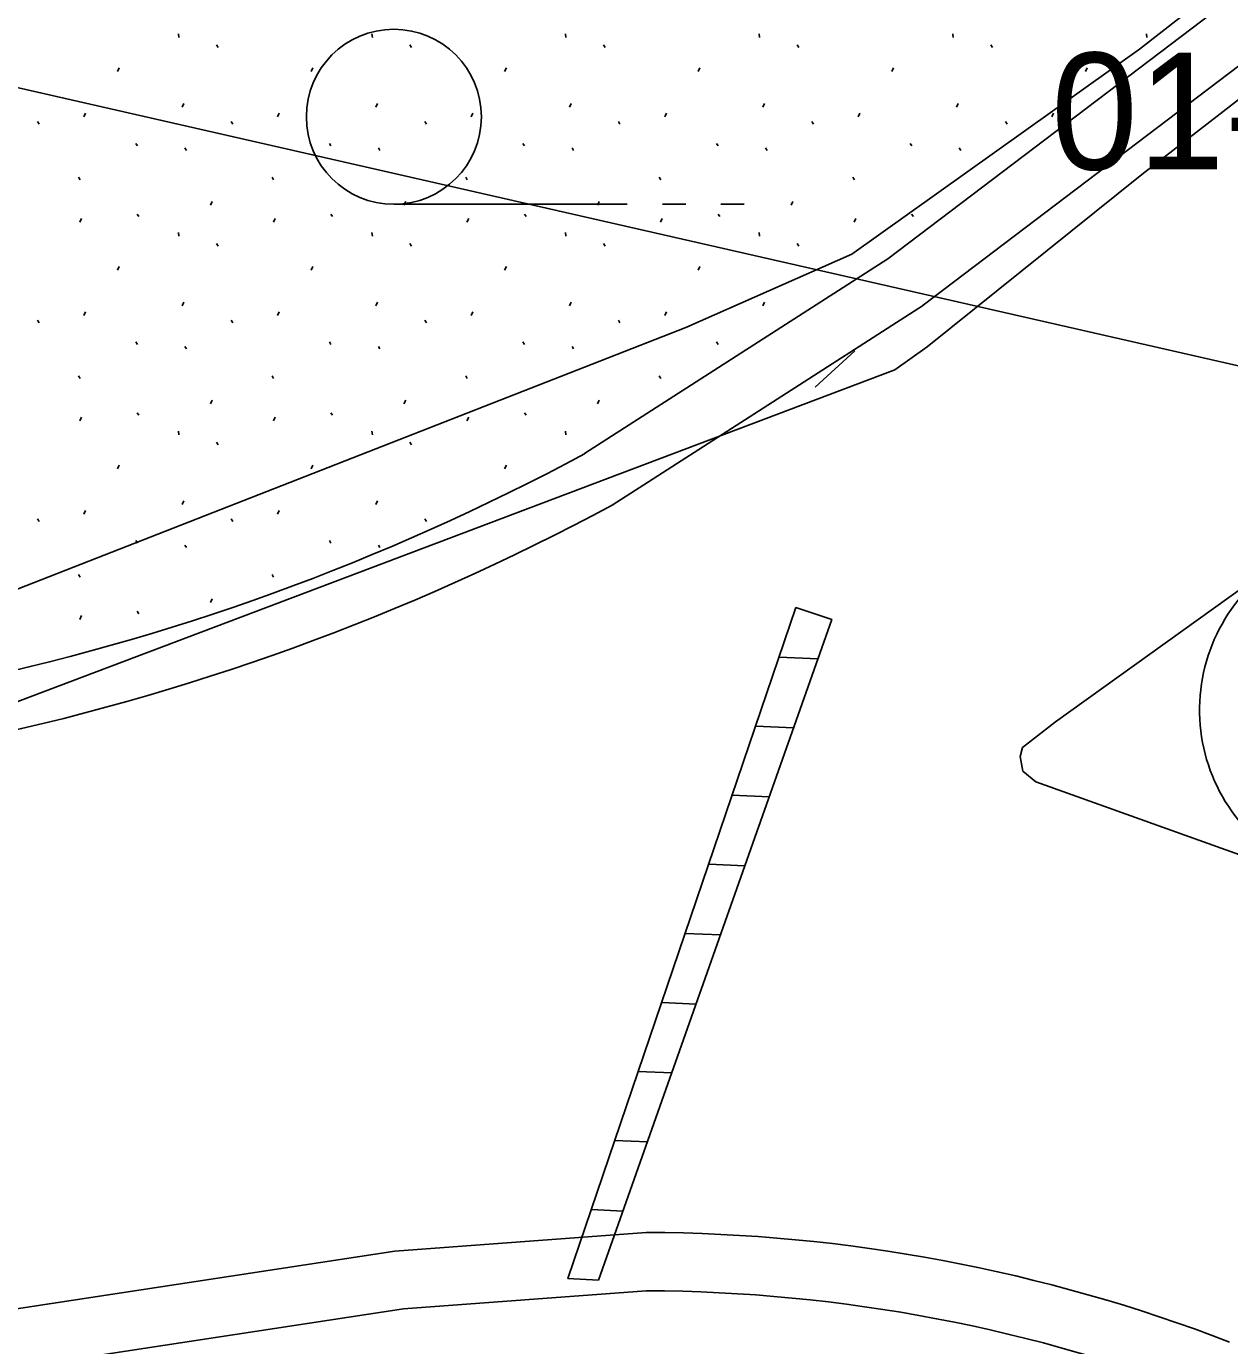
# Model space of a CAD drawing. Extents: x 419101 to 420177, y 4451541 to 4452254.
# Drawn here: x 420007.59 to 420017.9, y 4452026.51 to 4452037.82 of the extents above; entities that cross this region are included whole.
import ezdxf

# ---------------------------------------------------------------- set-up
doc = ezdxf.new("R2010")
doc.units = 0
for name, color, linetype in [('2_KADASTRO', 7, 'Continuous'), ('3_HALİHAZIR', 7, 'Continuous'), ('Level 20', 7, 'Continuous'), ('Level 61', 7, 'Continuous'), ('Level 62', 7, 'Continuous')]:
    doc.layers.add(name, color=color, linetype=linetype)

msp = doc.modelspace()

# ---------------------------------------------------------------- linework, layer by layer
at = {"layer": '2_KADASTRO'}
msp.add_lwpolyline([(419988.649, 4452041.595), (419991.285, 4452051.401), (420033.675, 4452045.389), (420039.569, 4452044.108), (420037.446, 4452030.469)], close=True, dxfattribs=at)
at = {"layer": '3_HALİHAZIR'}
for p, q in [((420010.74, 4452036.292), (420012.74, 4452036.292)), ((420013.04, 4452036.292), (420013.24, 4452036.292)), ((420013.54, 4452036.292), (420013.74, 4452036.292)), ((420014.041, 4452032.411), (420014.373, 4452032.396)), ((420013.84, 4452031.819), (420014.164, 4452031.805)), ((420013.639, 4452031.228), (420013.955, 4452031.213)), ((420013.438, 4452030.636), (420013.747, 4452030.622)), ((420013.236, 4452030.044), (420013.538, 4452030.031)), ((420013.035, 4452029.453), (420013.329, 4452029.439)), ((420012.834, 4452028.861), (420013.12, 4452028.848)), ((420012.633, 4452028.269), (420012.912, 4452028.257)), ((420012.432, 4452027.677), (420012.703, 4452027.665)), ((420012.231, 4452027.086), (420012.494, 4452027.074))]:
    msp.add_line(p, q, dxfattribs=at)
for points in [[(420006.159, 4452045.753), (420024.428, 4452043.64), (420024.609, 4452043.578), (420024.617, 4452043.492), (420024.616, 4452043.463), (420017.128, 4452037.62), (420014.664, 4452035.864), (420013.241, 4452035.235), (420004.863, 4452031.956), (420002.539, 4452031.425), (419984.161, 4452029.999), (419962.867, 4452027.73), (419947.425, 4452025.344), (419947.079, 4452025.362), (419946.879, 4452025.414), (419946.692, 4452025.649), (419946.562, 4452025.873), (419944.583, 4452036.694), (419941.915, 4452055.706), (419940.003, 4452054.098)], [(419986.044, 4452048.536), (419993.424, 4452047.727), (420004.377, 4452046.552), (420014.502, 4452045.305), (420020.341, 4452044.709), (420025.941, 4452044.186), (420026.553, 4452044.076), (420026.58, 4452044.013), (420026.579, 4452043.97), (420026.539, 4452043.865), (420026.48, 4452043.78), (420017.147, 4452036.548), (420015.308, 4452035.069), (420015.031, 4452034.874), (420005.498, 4452031.27), (420003.923, 4452030.769), (420002.724, 4452030.557), (419993.298, 4452030.084), (419982.058, 4452029.178), (419970.147, 4452028.043), (419955.13, 4452025.693)], [(420019.529, 4452034.095), (420016.409, 4452031.856), (420016.126, 4452031.637), (420016.106, 4452031.561), (420016.127, 4452031.435), (420016.24, 4452031.342), (420025.504, 4452028.028), (420029.464, 4452026.459)]]:
    msp.add_lwpolyline(points, dxfattribs=at)
msp.add_lwpolyline([(420012.494, 4452027.074), (420012.231, 4452027.086), (420014.185, 4452032.836), (420014.491, 4452032.733)], close=True, dxfattribs=at)
msp.add_circle((420010.74, 4452037.042), 0.75, dxfattribs=at)
at = {"layer": 'Level 20'}
msp.add_line((420014.35, 4452034.726), (420014.689, 4452035.037), dxfattribs=at)
at = {"layer": 'Level 61'}
for p, q in [((420015.274, 4452035.427), (420025.663, 4452043.305)), ((420014.971, 4452035.825), (420024.593, 4452043.122)), ((420014.971, 4452035.825), (420012.374, 4452034.155)), ((420012.611, 4452033.714), (420015.276, 4452035.428)), ((420010.747, 4452027.322), (420012.902, 4452027.482)), ((419953.114, 4452018.533), (420010.747, 4452027.322)), ((420010.822, 4452026.828), (420012.901, 4452026.982)), ((419950.906, 4452017.691), (420010.822, 4452026.828))]:
    msp.add_line(p, q, dxfattribs=at)
for centre, radius, start, end in [((420002.886, 4452051.761), 20, 264.8585, 298.3205), ((420002.886, 4452051.761), 20.5, 264.8529, 298.3205), ((420019.142, 4452031.959), 1.5, 118.3205, 240.0331), ((420012.857, 4452013.482), 14, 68.8889, 89.8157), ((420012.857, 4452013.482), 13.5, 68.5566, 89.8157)]:
    msp.add_arc(centre, radius, start, end, dxfattribs=at)
at = {"layer": 'Level 62'}
for p, q in [((420008.894, 4452037.752), (420008.897, 4452037.72)), ((420010.552, 4452037.752), (420010.556, 4452037.72)), ((420012.211, 4452037.752), (420012.214, 4452037.72)), ((420013.869, 4452037.752), (420013.873, 4452037.72)), ((420015.528, 4452037.752), (420015.532, 4452037.72)), ((420017.187, 4452037.752), (420017.19, 4452037.72)), ((420009.22, 4452037.658), (420009.234, 4452037.636)), ((420010.878, 4452037.658), (420010.892, 4452037.636)), ((420012.537, 4452037.658), (420012.551, 4452037.636)), ((420014.195, 4452037.658), (420014.209, 4452037.636)), ((420015.854, 4452037.658), (420015.868, 4452037.636)), ((420008.372, 4452037.429), (420008.387, 4452037.461)), ((420010.031, 4452037.429), (420010.045, 4452037.461)), ((420011.689, 4452037.429), (420011.704, 4452037.461)), ((420013.348, 4452037.429), (420013.362, 4452037.461)), ((420015.007, 4452037.429), (420015.021, 4452037.461)), ((420016.665, 4452037.429), (420016.68, 4452037.461)), ((420008.927, 4452037.123), (420008.941, 4452037.155)), ((420010.585, 4452037.123), (420010.599, 4452037.155)), ((420012.244, 4452037.123), (420012.258, 4452037.155)), ((420013.902, 4452037.123), (420013.916, 4452037.155)), ((420015.561, 4452037.123), (420015.575, 4452037.155)), ((420007.687, 4452037), (420007.701, 4452036.978)), ((420008.085, 4452037.041), (420008.099, 4452037.073)), ((420009.346, 4452037), (420009.36, 4452036.978)), ((420009.743, 4452037.041), (420009.757, 4452037.073)), ((420011.004, 4452037), (420011.018, 4452036.978)), ((420011.402, 4452037.041), (420011.416, 4452037.073)), ((420012.663, 4452037), (420012.677, 4452036.978)), ((420013.06, 4452037.041), (420013.075, 4452037.073)), ((420014.321, 4452037), (420014.336, 4452036.978)), ((420014.719, 4452037.041), (420014.733, 4452037.073)), ((420015.98, 4452037), (420015.994, 4452036.978)), ((420016.378, 4452037.041), (420016.392, 4452037.073)), ((420008.529, 4452036.814), (420008.543, 4452036.792)), ((420008.948, 4452036.775), (420008.963, 4452036.754)), ((420010.187, 4452036.814), (420010.201, 4452036.792)), ((420010.607, 4452036.775), (420010.621, 4452036.754)), ((420011.846, 4452036.814), (420011.86, 4452036.792)), ((420012.266, 4452036.775), (420012.28, 4452036.754)), ((420013.504, 4452036.814), (420013.519, 4452036.792)), ((420013.924, 4452036.775), (420013.938, 4452036.754)), ((420015.163, 4452036.814), (420015.177, 4452036.792)), ((420015.583, 4452036.775), (420015.597, 4452036.754)), ((420008.037, 4452036.523), (420008.052, 4452036.502)), ((420009.696, 4452036.523), (420009.71, 4452036.502)), ((420011.355, 4452036.523), (420011.369, 4452036.502)), ((420013.013, 4452036.523), (420013.027, 4452036.502)), ((420014.672, 4452036.523), (420014.686, 4452036.502)), ((420008.542, 4452036.208), (420008.556, 4452036.186)), ((420009.168, 4452036.285), (420009.182, 4452036.316)), ((420010.201, 4452036.208), (420010.215, 4452036.186)), ((420010.826, 4452036.285), (420010.841, 4452036.316)), ((420011.859, 4452036.208), (420011.873, 4452036.186)), ((420012.485, 4452036.285), (420012.499, 4452036.316)), ((420013.518, 4452036.208), (420013.532, 4452036.186)), ((420014.144, 4452036.285), (420014.158, 4452036.316)), ((420015.176, 4452036.208), (420015.191, 4452036.186)), ((420008.049, 4452036.139), (420008.063, 4452036.171)), ((420009.708, 4452036.139), (420009.722, 4452036.171)), ((420011.366, 4452036.139), (420011.381, 4452036.171)), ((420013.025, 4452036.139), (420013.039, 4452036.171)), ((420014.683, 4452036.139), (420014.698, 4452036.171)), ((420008.894, 4452036.05), (420008.897, 4452036.018)), ((420010.552, 4452036.05), (420010.556, 4452036.018)), ((420012.211, 4452036.05), (420012.214, 4452036.018)), ((420013.869, 4452036.05), (420013.873, 4452036.018)), ((420009.22, 4452035.956), (420009.234, 4452035.934)), ((420010.878, 4452035.956), (420010.892, 4452035.934)), ((420012.537, 4452035.956), (420012.551, 4452035.934)), ((420014.195, 4452035.956), (420014.209, 4452035.934)), ((420008.372, 4452035.727), (420008.387, 4452035.759)), ((420010.031, 4452035.727), (420010.045, 4452035.759)), ((420011.689, 4452035.727), (420011.704, 4452035.759)), ((420013.348, 4452035.727), (420013.362, 4452035.759)), ((420008.927, 4452035.421), (420008.941, 4452035.453)), ((420010.585, 4452035.421), (420010.599, 4452035.453)), ((420012.244, 4452035.421), (420012.258, 4452035.453)), ((420013.902, 4452035.421), (420013.916, 4452035.453)), ((420008.085, 4452035.339), (420008.099, 4452035.371)), ((420009.743, 4452035.339), (420009.757, 4452035.371)), ((420011.402, 4452035.339), (420011.416, 4452035.371)), ((420013.06, 4452035.339), (420013.075, 4452035.371)), ((420007.687, 4452035.298), (420007.701, 4452035.276)), ((420009.346, 4452035.298), (420009.36, 4452035.276)), ((420011.004, 4452035.298), (420011.018, 4452035.276)), ((420012.663, 4452035.298), (420012.677, 4452035.276)), ((420008.529, 4452035.112), (420008.543, 4452035.09)), ((420010.187, 4452035.112), (420010.201, 4452035.09)), ((420011.846, 4452035.112), (420011.86, 4452035.09)), ((420013.504, 4452035.112), (420013.519, 4452035.09)), ((420008.948, 4452035.073), (420008.963, 4452035.052)), ((420010.607, 4452035.073), (420010.621, 4452035.052)), ((420012.266, 4452035.073), (420012.28, 4452035.052)), ((420008.037, 4452034.821), (420008.052, 4452034.8)), ((420009.696, 4452034.821), (420009.71, 4452034.8)), ((420011.355, 4452034.821), (420011.369, 4452034.8)), ((420013.013, 4452034.821), (420013.027, 4452034.8)), ((420009.168, 4452034.583), (420009.182, 4452034.614)), ((420010.826, 4452034.583), (420010.841, 4452034.614)), ((420012.485, 4452034.583), (420012.499, 4452034.614)), ((420008.049, 4452034.437), (420008.063, 4452034.469)), ((420008.542, 4452034.506), (420008.556, 4452034.484)), ((420009.708, 4452034.437), (420009.722, 4452034.469)), ((420010.201, 4452034.506), (420010.215, 4452034.484)), ((420011.366, 4452034.437), (420011.381, 4452034.469)), ((420011.859, 4452034.506), (420011.873, 4452034.484)), ((420008.894, 4452034.348), (420008.897, 4452034.316)), ((420010.552, 4452034.348), (420010.556, 4452034.316)), ((420012.211, 4452034.348), (420012.214, 4452034.316)), ((420009.22, 4452034.254), (420009.234, 4452034.232)), ((420010.878, 4452034.254), (420010.892, 4452034.232)), ((420008.372, 4452034.025), (420008.387, 4452034.057)), ((420010.031, 4452034.025), (420010.045, 4452034.057)), ((420011.689, 4452034.025), (420011.704, 4452034.057)), ((420008.927, 4452033.719), (420008.941, 4452033.751)), ((420010.585, 4452033.719), (420010.599, 4452033.751)), ((420008.085, 4452033.637), (420008.099, 4452033.669)), ((420009.743, 4452033.637), (420009.757, 4452033.669)), ((420007.687, 4452033.596), (420007.701, 4452033.574)), ((420009.346, 4452033.596), (420009.36, 4452033.574)), ((420011.004, 4452033.596), (420011.018, 4452033.574)), ((420008.529, 4452033.41), (420008.543, 4452033.388)), ((420010.187, 4452033.41), (420010.201, 4452033.388)), ((420008.948, 4452033.371), (420008.963, 4452033.35)), ((420010.607, 4452033.371), (420010.621, 4452033.35)), ((420008.037, 4452033.119), (420008.052, 4452033.098)), ((420009.696, 4452033.119), (420009.71, 4452033.098)), ((420009.168, 4452032.881), (420009.182, 4452032.912)), ((420008.049, 4452032.735), (420008.063, 4452032.767)), ((420008.542, 4452032.804), (420008.556, 4452032.782))]:
    msp.add_line(p, q, dxfattribs=at)

# ---------------------------------------------------------------- texts
at = {"layer": '2_KADASTRO'}
msp.add_text('01-6778-1', height=1, dxfattribs=at).set_placement((420016.37, 4452036.59))

doc.saveas('drawing.dxf')
